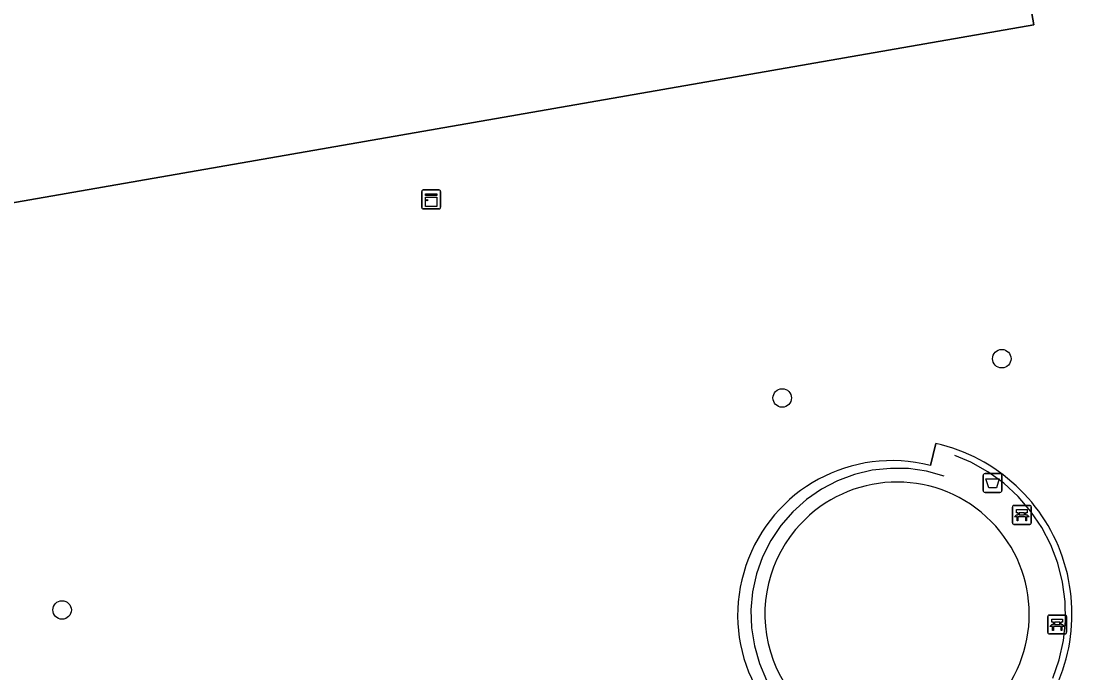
# Model space of a CAD drawing. Extents: x 162879 to 165540, y 384011 to 385181.
# Drawn here: x 164298 to 164353.6, y 384795.5 to 384830 of the extents above; entities that cross this region are included whole.
import ezdxf

# ---------------------------------------------------------------- set-up
doc = ezdxf.new("R2010")
doc.units = 0
for name, color, linetype in [('IMGEO_Afvalbak', 7, 'Continuous'), ('IMGEO_Bank', 7, 'Continuous'), ('IMGEO_Boom', 7, 'Continuous'), ('IMGEO_Groenvoorziening', 7, 'Continuous'), ('IMGEO_Hek', 7, 'Continuous'), ('IMGEO_Kast', 7, 'Continuous'), ('IMGEO_Pand', 7, 'Continuous'), ('IMGEO_Terreindeel_zand', 7, 'Continuous'), ('IMGEO_Voetpad_open', 7, 'Continuous')]:
    doc.layers.add(name, color=color, linetype=linetype)

msp = doc.modelspace()

# ---------------------------------------------------------------- linework, layer by layer
at = {"layer": 'IMGEO_Afvalbak'}
for p, q in [((164348.875, 384805.192), (164348.875, 384805.992)), ((164348.875, 384805.992), (164348.875, 384805.192)), ((164348.975, 384806.092), (164349.765, 384806.092)), ((164349.765, 384806.092), (164348.975, 384806.092)), ((164349.865, 384805.992), (164349.865, 384805.192)), ((164349.865, 384805.192), (164349.865, 384805.992)), ((164349.765, 384805.092), (164348.975, 384805.092)), ((164348.975, 384805.092), (164349.765, 384805.092))]:
    msp.add_line(p, q, dxfattribs=at)
msp.add_lwpolyline([(164349.018, 384805.806), (164349.722, 384805.806), (164349.573, 384805.336), (164349.167, 384805.336), (164349.018, 384805.806)], dxfattribs=at)
for centre, start, end in [((164348.975, 384805.992), 90, 180), ((164348.975, 384805.992), 90, 180), ((164349.765, 384805.992), 0, 90), ((164349.765, 384805.992), 360, 90), ((164348.975, 384805.192), 180, 270), ((164348.975, 384805.192), 180, 270), ((164349.765, 384805.192), 270, 0), ((164349.765, 384805.192), 270, 0)]:
    msp.add_arc(centre, 0.1, start, end, dxfattribs=at)
at = {"layer": 'IMGEO_Bank'}
for p, q in [((164350.42, 384803.477), (164350.42, 384804.318)), ((164350.42, 384804.318), (164350.42, 384803.477)), ((164350.495, 384804.402), (164351.336, 384804.402)), ((164351.336, 384804.402), (164350.495, 384804.402)), ((164350.729, 384803.908), (164350.729, 384804.014)), ((164350.773, 384804.014), (164350.773, 384803.908)), ((164351.061, 384804.02), (164350.779, 384804.02)), ((164350.779, 384803.902), (164351.061, 384803.902)), ((164351.067, 384803.908), (164351.067, 384804.014)), ((164351.111, 384804.014), (164351.111, 384803.908)), ((164351.42, 384804.327), (164351.42, 384803.486)), ((164351.42, 384803.486), (164351.42, 384804.327)), ((164351.345, 384803.402), (164350.504, 384803.402)), ((164350.504, 384803.402), (164351.345, 384803.402)), ((164351.117, 384803.8), (164350.724, 384803.8)), ((164352.291, 384797.679), (164352.291, 384798.52)), ((164352.291, 384798.52), (164352.291, 384797.679)), ((164352.366, 384798.604), (164353.207, 384798.604)), ((164353.207, 384798.604), (164352.366, 384798.604)), ((164353.291, 384798.529), (164353.291, 384797.688)), ((164353.291, 384797.688), (164353.291, 384798.529)), ((164352.988, 384798.002), (164352.595, 384798.002)), ((164352.6, 384798.11), (164352.6, 384798.216)), ((164352.644, 384798.216), (164352.644, 384798.11)), ((164352.932, 384798.222), (164352.65, 384798.222)), ((164352.65, 384798.104), (164352.932, 384798.104)), ((164352.938, 384798.11), (164352.938, 384798.216)), ((164352.982, 384798.216), (164352.982, 384798.11)), ((164353.216, 384797.604), (164352.375, 384797.604)), ((164352.375, 384797.604), (164353.216, 384797.604))]:
    msp.add_line(p, q, dxfattribs=at)
for points in [[(164350.667, 384803.8), (164350.525, 384803.8), (164350.637, 384803.902), (164350.723, 384803.902)], [(164350.723, 384804.02), (164350.637, 384804.02), (164350.637, 384804.181), (164351.2, 384804.181), (164351.2, 384804.02), (164351.117, 384804.02)], [(164351.117, 384803.902), (164351.2, 384803.902), (164351.312, 384803.8), (164351.173, 384803.8)], [(164350.717, 384803.793), (164350.717, 384803.586), (164350.674, 384803.586), (164350.674, 384803.793)], [(164351.167, 384803.793), (164351.167, 384803.586), (164351.123, 384803.586), (164351.123, 384803.793)], [(164352.594, 384798.222), (164352.508, 384798.222), (164352.508, 384798.383), (164353.071, 384798.383), (164353.071, 384798.222), (164352.988, 384798.222)], [(164352.538, 384798.002), (164352.396, 384798.002), (164352.508, 384798.104), (164352.594, 384798.104)], [(164352.588, 384797.995), (164352.588, 384797.788), (164352.545, 384797.788), (164352.545, 384797.995)], [(164352.988, 384798.104), (164353.071, 384798.104), (164353.183, 384798.002), (164353.044, 384798.002)], [(164353.038, 384797.995), (164353.038, 384797.788), (164352.994, 384797.788), (164352.994, 384797.995)]]:
    msp.add_lwpolyline(points, dxfattribs=at)
for centre, radius, start, end in [((164350.498, 384804.324), 0.0779, 92.4484, 184.2845), ((164350.498, 384804.324), 0.0779, 92.4484, 184.2845), ((164350.722, 384804.013), 0.00671, 2.8957, 87.1043), ((164350.722, 384803.909), 0.00671, 272.8957, 357.1043), ((164350.779, 384804.013), 0.00671, 92.8957, 177.1043), ((164350.779, 384803.909), 0.00671, 182.8957, 267.1043), ((164351.061, 384804.013), 0.00671, 2.8957, 87.1043), ((164351.061, 384803.909), 0.00671, 272.8957, 357.1043), ((164351.118, 384804.013), 0.00671, 92.8957, 177.1043), ((164351.118, 384803.909), 0.00671, 182.8957, 267.1043), ((164351.342, 384804.324), 0.0779, 2.4484, 94.2845), ((164351.342, 384804.324), 0.0779, 2.4484, 94.2845), ((164350.498, 384803.48), 0.0779, 182.4484, 274.2845), ((164350.498, 384803.48), 0.0779, 182.4484, 274.2845), ((164350.667, 384803.793), 0.00671, 2.8957, 87.1043), ((164350.724, 384803.793), 0.00671, 92.8957, 177.1043), ((164351.116, 384803.793), 0.00671, 2.8957, 87.1043), ((164351.173, 384803.793), 0.00671, 92.8957, 177.1043), ((164351.342, 384803.48), 0.0779, 272.4484, 4.2845), ((164351.342, 384803.48), 0.0779, 272.4484, 4.2845), ((164352.369, 384798.526), 0.0779, 92.4484, 184.2845), ((164352.369, 384798.526), 0.0779, 92.4484, 184.2845), ((164353.213, 384798.526), 0.0779, 2.4484, 94.2845), ((164353.213, 384798.526), 0.0779, 2.4484, 94.2845), ((164352.538, 384797.995), 0.00671, 2.8957, 87.1043), ((164352.595, 384797.995), 0.00671, 92.8957, 177.1043), ((164352.593, 384798.215), 0.00671, 2.8957, 87.1043), ((164352.593, 384798.111), 0.00671, 272.8957, 357.1043), ((164352.65, 384798.215), 0.00671, 92.8957, 177.1043), ((164352.65, 384798.111), 0.00671, 182.8957, 267.1043), ((164352.932, 384798.215), 0.00671, 2.8957, 87.1043), ((164352.932, 384798.111), 0.00671, 272.8957, 357.1043), ((164352.989, 384798.215), 0.00671, 92.8957, 177.1043), ((164352.989, 384798.111), 0.00671, 182.8957, 267.1043), ((164352.987, 384797.995), 0.00671, 2.8957, 87.1043), ((164353.044, 384797.995), 0.00671, 92.8957, 177.1043), ((164352.369, 384797.682), 0.0779, 182.4484, 274.2845), ((164352.369, 384797.682), 0.0779, 182.4484, 274.2845), ((164353.213, 384797.682), 0.0779, 272.4484, 4.2845), ((164353.213, 384797.682), 0.0779, 272.4484, 4.2845)]:
    msp.add_arc(centre, radius, start, end, dxfattribs=at)
at = {"layer": 'IMGEO_Boom'}
for centre in [(164349.861, 384812.17), (164338.246, 384810.092), (164300.163, 384798.87)]:
    msp.add_circle(centre, 0.489, dxfattribs=at)
at = {"layer": 'IMGEO_Groenvoorziening'}
for points in [[(164330.654, 384882.354), (164330.723, 384881.732), (164331.347, 384878.17), (164334.754, 384858.773), (164346.279, 384860.638), (164348.805, 384846.051), (164348.644, 384846), (164349.18, 384842.563), (164349.324, 384842.588), (164349.613, 384840.931), (164351.548, 384829.842), (164276.889, 384816.815), (164274.651, 384829.632), (164271.653, 384829.088), (164282.544, 384766.563)], [(164346.081, 384806.516), (164346.379, 384807.689)]]:
    msp.add_lwpolyline(points, dxfattribs=at)
for centre, radius, start, end in [((164344.308, 384798.66), 9.264, 256.9201, 77.0851), ((164344.047, 384798.635), 8.139, 75.5274, 161.4693), ((164343.956, 384798.6), 8.064, 161.028, 247.9624)]:
    msp.add_arc(centre, radius, start, end, dxfattribs=at)
at = {"layer": 'IMGEO_Hek'}
for points in [[(164352.563, 384795.261), (164352.901, 384796.239), (164353.123, 384797.25), (164353.227, 384798.28), (164353.212, 384799.315), (164353.076, 384800.341), (164352.823, 384801.345), (164352.456, 384802.313), (164351.979, 384803.232), (164351.399, 384804.089), (164350.724, 384804.874), (164349.962, 384805.575), (164349.125, 384806.183), (164348.223, 384806.691), (164347.379, 384807.051)], [(164346.812, 384805.961), (164345.883, 384806.214), (164344.931, 384806.351), (164343.968, 384806.367), (164343.011, 384806.264), (164342.074, 384806.043), (164341.172, 384805.707), (164340.319, 384805.261), (164339.528, 384804.713), (164338.811, 384804.07), (164338.18, 384803.344), (164337.643, 384802.545), (164337.21, 384801.685), (164336.888, 384800.778), (164336.681, 384799.838), (164336.592, 384798.88), (164336.623, 384797.918), (164336.773, 384796.967), (164337.04, 384796.042), (164337.42, 384795.158)]]:
    msp.add_lwpolyline(points, dxfattribs=at)
at = {"layer": 'IMGEO_Kast'}
for p, q in [((164319.182, 384820.175), (164319.182, 384821.016)), ((164319.182, 384821.016), (164319.182, 384820.175)), ((164319.257, 384821.1), (164320.098, 384821.1)), ((164320.098, 384821.1), (164319.257, 384821.1)), ((164320.182, 384821.025), (164320.182, 384820.184)), ((164320.182, 384820.184), (164320.182, 384821.025)), ((164320.107, 384820.1), (164319.266, 384820.1)), ((164319.266, 384820.1), (164320.107, 384820.1))]:
    msp.add_line(p, q, dxfattribs=at)
for points in [[(164319.377, 384820.89), (164319.977, 384820.89), (164319.977, 384820.805), (164319.377, 384820.805), (164319.377, 384820.89)], [(164319.377, 384820.715), (164319.977, 384820.715), (164319.977, 384820.226), (164319.377, 384820.226), (164319.377, 384820.715)]]:
    msp.add_lwpolyline(points, dxfattribs=at)
msp.add_circle((164319.461, 384820.564), 0.0377, dxfattribs=at)
for centre, start, end in [((164319.26, 384821.022), 92.4484, 184.2845), ((164319.26, 384821.022), 92.4484, 184.2845), ((164320.104, 384821.022), 2.4484, 94.2845), ((164320.104, 384821.022), 2.4484, 94.2845), ((164319.26, 384820.178), 182.4484, 274.2845), ((164319.26, 384820.178), 182.4484, 274.2845), ((164320.104, 384820.178), 272.4484, 4.2845), ((164320.104, 384820.178), 272.4484, 4.2845)]:
    msp.add_arc(centre, 0.0779, start, end, dxfattribs=at)
at = {"layer": 'IMGEO_Pand'}
msp.add_lwpolyline([(164288.847, 384831.869), (164283.674, 384830.973), (164283.637, 384831.189), (164274.651, 384829.632), (164276.889, 384816.815), (164351.548, 384829.842), (164349.613, 384840.931), (164349.283, 384840.873), (164292.164, 384830.906), (164289.106, 384830.372)], close=True, dxfattribs=at)
at = {"layer": 'IMGEO_Terreindeel_zand'}
for centre, start, end in [((164344.323, 384798.649), 320.797, 140.19), ((164344.321, 384798.646), 140.1623, 320.8247)]:
    msp.add_arc(centre, 6.991, start, end, dxfattribs=at)
at = {"layer": 'IMGEO_Voetpad_open'}
msp.add_lwpolyline([(164346.379, 384807.689), (164346.081, 384806.516)], dxfattribs=at)
for centre, radius, start, end in [((164344.308, 384798.66), 9.264, 256.9201, 77.0851), ((164344.047, 384798.635), 8.139, 75.5274, 161.4693), ((164344.323, 384798.649), 6.991, 320.797, 140.19), ((164344.321, 384798.646), 6.991, 140.1623, 320.8247), ((164343.956, 384798.6), 8.064, 161.028, 247.9624)]:
    msp.add_arc(centre, radius, start, end, dxfattribs=at)

doc.saveas('drawing.dxf')
